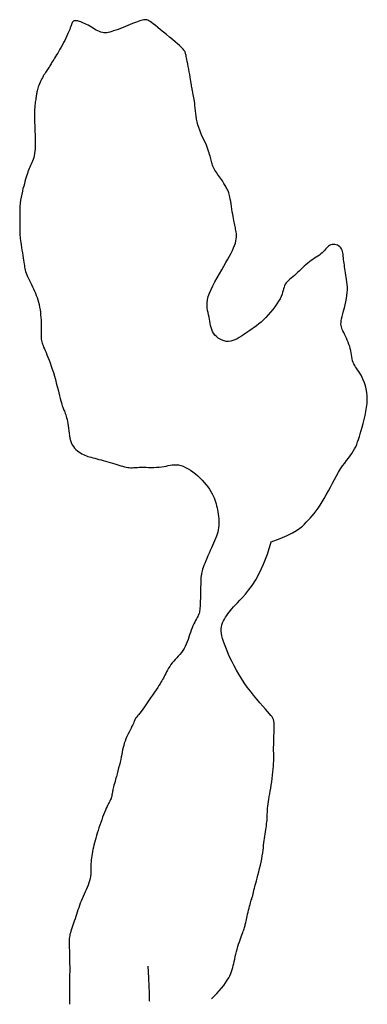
# Model space of a CAD drawing. Header units: millimetres. Extents: x 32690613 to 32693367, y 5343692 to 5344708.
# Tile 686 of 1009: x 32693031 to 32693041, y 5343702 to 5343731. Entities that reach past the tile are written whole.
import ezdxf

# ---------------------------------------------------------------- set-up
doc = ezdxf.new("R2010")
doc.units = ezdxf.units.MM
doc.header["$LTSCALE"] = 20
doc.layers.add('02-DGM_HL_493.50', color=112, linetype='Continuous')

msp = doc.modelspace()

# ---------------------------------------------------------------- linework, layer by layer
at = {"layer": '02-DGM_HL_493.50', "elevation": 493.5, "flags": 128}
for points in [[(32693038.644, 5343715.682), (32693038.894, 5343715.78), (32693039.093, 5343715.866), (32693039.249, 5343715.942), (32693039.369, 5343716.01), (32693039.461, 5343716.072), (32693039.533, 5343716.13), (32693039.591, 5343716.186), (32693039.644, 5343716.242), (32693039.697, 5343716.3), (32693039.752, 5343716.361), (32693039.809, 5343716.425), (32693039.866, 5343716.493), (32693039.924, 5343716.567), (32693039.983, 5343716.645), (32693040.042, 5343716.731), (32693040.101, 5343716.823), (32693040.159, 5343716.923), (32693040.218, 5343717.028), (32693040.276, 5343717.138), (32693040.334, 5343717.249), (32693040.393, 5343717.361), (32693040.451, 5343717.47), (32693040.509, 5343717.576), (32693040.568, 5343717.675), (32693040.627, 5343717.768), (32693040.685, 5343717.853), (32693040.743, 5343717.933), (32693040.798, 5343718.007), (32693040.851, 5343718.078), (32693040.901, 5343718.146), (32693040.948, 5343718.211), (32693040.989, 5343718.276), (32693041.026, 5343718.34), (32693041.058, 5343718.405), (32693041.088, 5343718.471), (32693041.114, 5343718.541), (32693041.14, 5343718.615), (32693041.164, 5343718.693), (32693041.19, 5343718.777), (32693041.216, 5343718.868), (32693041.245, 5343718.967), (32693041.274, 5343719.072), (32693041.303, 5343719.182), (32693041.33, 5343719.295), (32693041.353, 5343719.41), (32693041.372, 5343719.525), (32693041.385, 5343719.639), (32693041.39, 5343719.751), (32693041.387, 5343719.858), (32693041.376, 5343719.961), (32693041.358, 5343720.058), (32693041.335, 5343720.15), (32693041.307, 5343720.236), (32693041.276, 5343720.315), (32693041.244, 5343720.387), (32693041.21, 5343720.452), (32693041.176, 5343720.51), (32693041.144, 5343720.561), (32693041.112, 5343720.608), (32693041.082, 5343720.651), (32693041.054, 5343720.692), (32693041.029, 5343720.733), (32693041.006, 5343720.775), (32693040.987, 5343720.819), (32693040.971, 5343720.867), (32693040.958, 5343720.919), (32693040.947, 5343720.974), (32693040.937, 5343721.031), (32693040.927, 5343721.09), (32693040.916, 5343721.151), (32693040.902, 5343721.212), (32693040.886, 5343721.274), (32693040.866, 5343721.335), (32693040.843, 5343721.396), (32693040.818, 5343721.456), (32693040.792, 5343721.514), (32693040.766, 5343721.57), (32693040.74, 5343721.622), (32693040.715, 5343721.671), (32693040.694, 5343721.717), (32693040.675, 5343721.758), (32693040.66, 5343721.796), (32693040.648, 5343721.833), (32693040.641, 5343721.871), (32693040.637, 5343721.911), (32693040.638, 5343721.956), (32693040.644, 5343722.007), (32693040.655, 5343722.065), (32693040.67, 5343722.133), (32693040.69, 5343722.208), (32693040.711, 5343722.29), (32693040.734, 5343722.376), (32693040.756, 5343722.466), (32693040.777, 5343722.556), (32693040.795, 5343722.646), (32693040.809, 5343722.734), (32693040.817, 5343722.818), (32693040.82, 5343722.899), (32693040.819, 5343722.976), (32693040.815, 5343723.05), (32693040.808, 5343723.121), (32693040.799, 5343723.19), (32693040.79, 5343723.256), (32693040.779, 5343723.319), (32693040.769, 5343723.38), (32693040.76, 5343723.439), (32693040.75, 5343723.496), (32693040.742, 5343723.552), (32693040.734, 5343723.605), (32693040.727, 5343723.658), (32693040.72, 5343723.71), (32693040.714, 5343723.76), (32693040.709, 5343723.81), (32693040.704, 5343723.858), (32693040.699, 5343723.905), (32693040.691, 5343723.949), (32693040.682, 5343723.992), (32693040.669, 5343724.031), (32693040.652, 5343724.067), (32693040.63, 5343724.099), (32693040.602, 5343724.127), (32693040.57, 5343724.151), (32693040.535, 5343724.17), (32693040.497, 5343724.184), (32693040.458, 5343724.192), (32693040.419, 5343724.195), (32693040.381, 5343724.192), (32693040.345, 5343724.182), (32693040.312, 5343724.166), (32693040.281, 5343724.144), (32693040.251, 5343724.117), (32693040.223, 5343724.087), (32693040.194, 5343724.055), (32693040.164, 5343724.021), (32693040.132, 5343723.987), (32693040.097, 5343723.953), (32693040.059, 5343723.922), (32693040.018, 5343723.891), (32693039.975, 5343723.861), (32693039.929, 5343723.83), (32693039.881, 5343723.799), (32693039.833, 5343723.767), (32693039.784, 5343723.732), (32693039.734, 5343723.695), (32693039.685, 5343723.655), (32693039.636, 5343723.612), (32693039.588, 5343723.568), (32693039.54, 5343723.522), (32693039.492, 5343723.476), (32693039.444, 5343723.431), (32693039.397, 5343723.387), (32693039.35, 5343723.345), (32693039.303, 5343723.305), (32693039.258, 5343723.267), (32693039.214, 5343723.231), (32693039.172, 5343723.196), (32693039.134, 5343723.162), (32693039.099, 5343723.127), (32693039.069, 5343723.091), (32693039.044, 5343723.053), (32693039.025, 5343723.014), (32693039.01, 5343722.972), (32693038.996, 5343722.927), (32693038.983, 5343722.878), (32693038.968, 5343722.826), (32693038.95, 5343722.769), (32693038.925, 5343722.707), (32693038.894, 5343722.641), (32693038.853, 5343722.568), (32693038.804, 5343722.492), (32693038.748, 5343722.413), (32693038.687, 5343722.333), (32693038.622, 5343722.254), (32693038.554, 5343722.177), (32693038.485, 5343722.103), (32693038.417, 5343722.035), (32693038.35, 5343721.973), (32693038.284, 5343721.917), (32693038.22, 5343721.866), (32693038.157, 5343721.818), (32693038.095, 5343721.774), (32693038.033, 5343721.732), (32693037.972, 5343721.691), (32693037.911, 5343721.65), (32693037.85, 5343721.609), (32693037.789, 5343721.568), (32693037.728, 5343721.53), (32693037.667, 5343721.495), (32693037.605, 5343721.464), (32693037.544, 5343721.44), (32693037.482, 5343721.424), (32693037.419, 5343721.416), (32693037.357, 5343721.419), (32693037.295, 5343721.431), (32693037.235, 5343721.452), (32693037.177, 5343721.48), (32693037.123, 5343721.515), (32693037.074, 5343721.555), (32693037.03, 5343721.601), (32693036.993, 5343721.65), (32693036.964, 5343721.702), (32693036.94, 5343721.757), (32693036.922, 5343721.814), (32693036.908, 5343721.872), (32693036.896, 5343721.933), (32693036.886, 5343721.994), (32693036.876, 5343722.055), (32693036.864, 5343722.117), (32693036.85, 5343722.18), (32693036.835, 5343722.243), (32693036.822, 5343722.308), (32693036.812, 5343722.376), (32693036.807, 5343722.448), (32693036.809, 5343722.526), (32693036.82, 5343722.609), (32693036.841, 5343722.7), (32693036.875, 5343722.799), (32693036.919, 5343722.904), (32693036.971, 5343723.014), (32693037.03, 5343723.127), (32693037.093, 5343723.241), (32693037.159, 5343723.355), (32693037.224, 5343723.466), (32693037.287, 5343723.573), (32693037.345, 5343723.674), (32693037.4, 5343723.769), (32693037.449, 5343723.859), (32693037.494, 5343723.943), (32693037.533, 5343724.022), (32693037.566, 5343724.097), (32693037.594, 5343724.166), (32693037.615, 5343724.232), (32693037.631, 5343724.293), (32693037.64, 5343724.35), (32693037.645, 5343724.404), (32693037.646, 5343724.455), (32693037.644, 5343724.503), (32693037.639, 5343724.548), (32693037.632, 5343724.591), (32693037.624, 5343724.632), (32693037.616, 5343724.672), (32693037.608, 5343724.711), (32693037.599, 5343724.75), (32693037.59, 5343724.792), (32693037.581, 5343724.836), (32693037.571, 5343724.883), (32693037.561, 5343724.936), (32693037.551, 5343724.995), (32693037.54, 5343725.06), (32693037.528, 5343725.131), (32693037.517, 5343725.204), (32693037.505, 5343725.278), (32693037.493, 5343725.352), (32693037.482, 5343725.422), (32693037.47, 5343725.487), (32693037.459, 5343725.544), (32693037.449, 5343725.593), (32693037.438, 5343725.634), (32693037.428, 5343725.669), (32693037.418, 5343725.699), (32693037.407, 5343725.725), (32693037.396, 5343725.749), (32693037.384, 5343725.772), (32693037.371, 5343725.796), (32693037.357, 5343725.821), (32693037.341, 5343725.848), (32693037.325, 5343725.878), (32693037.307, 5343725.909), (32693037.287, 5343725.941), (32693037.266, 5343725.976), (32693037.244, 5343726.011), (32693037.219, 5343726.048), (32693037.193, 5343726.086), (32693037.165, 5343726.125), (32693037.137, 5343726.165), (32693037.109, 5343726.205), (32693037.082, 5343726.244), (32693037.055, 5343726.284), (32693037.031, 5343726.322), (32693037.009, 5343726.36), (32693036.991, 5343726.396), (32693036.975, 5343726.431), (32693036.961, 5343726.465), (32693036.949, 5343726.5), (32693036.939, 5343726.534), (32693036.929, 5343726.569), (32693036.92, 5343726.606), (32693036.911, 5343726.644), (32693036.901, 5343726.683), (32693036.891, 5343726.725), (32693036.879, 5343726.769), (32693036.865, 5343726.816), (32693036.849, 5343726.866), (32693036.831, 5343726.919), (32693036.81, 5343726.975), (32693036.785, 5343727.035), (32693036.757, 5343727.098), (32693036.725, 5343727.165), (32693036.693, 5343727.235), (32693036.659, 5343727.307), (32693036.626, 5343727.383), (32693036.595, 5343727.46), (32693036.566, 5343727.539), (32693036.541, 5343727.619), (32693036.521, 5343727.701), (32693036.504, 5343727.783), (32693036.492, 5343727.864), (32693036.481, 5343727.944), (32693036.473, 5343728.022), (32693036.466, 5343728.096), (32693036.459, 5343728.166), (32693036.453, 5343728.231), (32693036.445, 5343728.29), (32693036.437, 5343728.345), (32693036.428, 5343728.394), (32693036.42, 5343728.439), (32693036.411, 5343728.481), (32693036.402, 5343728.519), (32693036.394, 5343728.555), (32693036.387, 5343728.59), (32693036.381, 5343728.623), (32693036.376, 5343728.656), (32693036.37, 5343728.69), (32693036.365, 5343728.726), (32693036.359, 5343728.766), (32693036.352, 5343728.811), (32693036.344, 5343728.862), (32693036.334, 5343728.92), (32693036.323, 5343728.986), (32693036.309, 5343729.058), (32693036.295, 5343729.134), (32693036.281, 5343729.211), (32693036.266, 5343729.287), (32693036.252, 5343729.36), (32693036.239, 5343729.427), (32693036.227, 5343729.485), (32693036.218, 5343729.534), (32693036.21, 5343729.574), (32693036.204, 5343729.606), (32693036.199, 5343729.632), (32693036.193, 5343729.653), (32693036.188, 5343729.671), (32693036.183, 5343729.686), (32693036.176, 5343729.702), (32693036.168, 5343729.717), (32693036.157, 5343729.735), (32693036.142, 5343729.756), (32693036.122, 5343729.781), (32693036.095, 5343729.81), (32693036.059, 5343729.845), (32693036.014, 5343729.887), (32693035.959, 5343729.937), (32693035.891, 5343729.995), (32693035.815, 5343730.06), (32693035.732, 5343730.129), (32693035.646, 5343730.2), (32693035.559, 5343730.271), (32693035.475, 5343730.339), (32693035.397, 5343730.402), (32693035.327, 5343730.457), (32693035.268, 5343730.504), (32693035.218, 5343730.542), (32693035.177, 5343730.572), (32693035.142, 5343730.594), (32693035.111, 5343730.61), (32693035.082, 5343730.62), (32693035.055, 5343730.625), (32693035.026, 5343730.626), (32693034.995, 5343730.623), (32693034.961, 5343730.617), (32693034.923, 5343730.607), (32693034.882, 5343730.595), (32693034.836, 5343730.579), (32693034.786, 5343730.56), (32693034.732, 5343730.539), (32693034.673, 5343730.515), (32693034.609, 5343730.489), (32693034.542, 5343730.461), (32693034.472, 5343730.433), (32693034.401, 5343730.404), (32693034.33, 5343730.376), (32693034.261, 5343730.349), (32693034.195, 5343730.325), (32693034.133, 5343730.303), (32693034.077, 5343730.284), (32693034.026, 5343730.27), (32693033.979, 5343730.259), (32693033.935, 5343730.253), (32693033.893, 5343730.25), (32693033.852, 5343730.252), (32693033.811, 5343730.259), (32693033.769, 5343730.271), (32693033.726, 5343730.287), (32693033.682, 5343730.307), (32693033.636, 5343730.331), (32693033.59, 5343730.357), (32693033.544, 5343730.384), (32693033.497, 5343730.412), (32693033.45, 5343730.439), (32693033.404, 5343730.465), (32693033.359, 5343730.489), (32693033.315, 5343730.51), (32693033.273, 5343730.53), (32693033.232, 5343730.547), (32693033.194, 5343730.561), (32693033.158, 5343730.574), (32693033.125, 5343730.583), (32693033.095, 5343730.59), (32693033.069, 5343730.595), (32693033.046, 5343730.597), (32693033.026, 5343730.597), (32693033.009, 5343730.595), (32693032.994, 5343730.591), (32693032.982, 5343730.585), (32693032.972, 5343730.578), (32693032.964, 5343730.569), (32693032.957, 5343730.56), (32693032.951, 5343730.548), (32693032.945, 5343730.533), (32693032.939, 5343730.515), (32693032.931, 5343730.492), (32693032.922, 5343730.464), (32693032.91, 5343730.431), (32693032.894, 5343730.39), (32693032.875, 5343730.342), (32693032.852, 5343730.288), (32693032.826, 5343730.229), (32693032.798, 5343730.167), (32693032.767, 5343730.102), (32693032.734, 5343730.035), (32693032.701, 5343729.969), (32693032.667, 5343729.904), (32693032.632, 5343729.841), (32693032.598, 5343729.782), (32693032.565, 5343729.725), (32693032.532, 5343729.671), (32693032.501, 5343729.62), (32693032.471, 5343729.573), (32693032.443, 5343729.529), (32693032.418, 5343729.489), (32693032.396, 5343729.452), (32693032.376, 5343729.419), (32693032.358, 5343729.388), (32693032.342, 5343729.36), (32693032.326, 5343729.333), (32693032.31, 5343729.307), (32693032.295, 5343729.281), (32693032.278, 5343729.256), (32693032.261, 5343729.23), (32693032.242, 5343729.203), (32693032.223, 5343729.175), (32693032.203, 5343729.145), (32693032.182, 5343729.114), (32693032.16, 5343729.081), (32693032.138, 5343729.045), (32693032.116, 5343729.007), (32693032.094, 5343728.966), (32693032.071, 5343728.923), (32693032.05, 5343728.879), (32693032.029, 5343728.834), (32693032.01, 5343728.79), (32693031.992, 5343728.746), (32693031.976, 5343728.704), (32693031.963, 5343728.664), (32693031.953, 5343728.628), (32693031.944, 5343728.594), (32693031.938, 5343728.562), (32693031.933, 5343728.532), (32693031.928, 5343728.502), (32693031.924, 5343728.473), (32693031.92, 5343728.443), (32693031.916, 5343728.412), (32693031.91, 5343728.38), (32693031.904, 5343728.345), (32693031.898, 5343728.308), (32693031.891, 5343728.268), (32693031.884, 5343728.223), (32693031.879, 5343728.174), (32693031.874, 5343728.12), (32693031.87, 5343728.06), (32693031.868, 5343727.995), (32693031.867, 5343727.924), (32693031.868, 5343727.848), (32693031.869, 5343727.768), (32693031.871, 5343727.686), (32693031.874, 5343727.601), (32693031.877, 5343727.514), (32693031.881, 5343727.427), (32693031.884, 5343727.34), (32693031.887, 5343727.253), (32693031.889, 5343727.168), (32693031.89, 5343727.085), (32693031.889, 5343727.006), (32693031.886, 5343726.93), (32693031.88, 5343726.859), (32693031.872, 5343726.793), (32693031.86, 5343726.733), (32693031.846, 5343726.678), (32693031.829, 5343726.627), (32693031.811, 5343726.58), (32693031.792, 5343726.536), (32693031.772, 5343726.493), (32693031.752, 5343726.45), (32693031.733, 5343726.408), (32693031.715, 5343726.364), (32693031.697, 5343726.319), (32693031.681, 5343726.272), (32693031.665, 5343726.223), (32693031.648, 5343726.172), (32693031.632, 5343726.117), (32693031.615, 5343726.059), (32693031.597, 5343725.998), (32693031.578, 5343725.933), (32693031.559, 5343725.864), (32693031.539, 5343725.791), (32693031.521, 5343725.714), (32693031.503, 5343725.634), (32693031.487, 5343725.551), (32693031.473, 5343725.464), (32693031.462, 5343725.374), (32693031.454, 5343725.281), (32693031.449, 5343725.187), (32693031.446, 5343725.093), (32693031.445, 5343725.001), (32693031.446, 5343724.912), (32693031.447, 5343724.829), (32693031.449, 5343724.753), (32693031.45, 5343724.686), (32693031.451, 5343724.628), (32693031.451, 5343724.578), (32693031.451, 5343724.534), (32693031.452, 5343724.493), (32693031.453, 5343724.453), (32693031.456, 5343724.41), (32693031.46, 5343724.364), (32693031.467, 5343724.311), (32693031.475, 5343724.25), (32693031.485, 5343724.182), (32693031.497, 5343724.109), (32693031.51, 5343724.033), (32693031.522, 5343723.957), (32693031.535, 5343723.882), (32693031.546, 5343723.81), (32693031.556, 5343723.745), (32693031.564, 5343723.686), (32693031.571, 5343723.634), (32693031.578, 5343723.587), (32693031.585, 5343723.543), (32693031.593, 5343723.501), (32693031.603, 5343723.459), (32693031.615, 5343723.417), (32693031.63, 5343723.372), (32693031.65, 5343723.324), (32693031.672, 5343723.273), (32693031.698, 5343723.219), (32693031.725, 5343723.162), (32693031.754, 5343723.104), (32693031.784, 5343723.044), (32693031.813, 5343722.983), (32693031.842, 5343722.922), (32693031.87, 5343722.86), (32693031.897, 5343722.799), (32693031.921, 5343722.736), (32693031.944, 5343722.672), (32693031.965, 5343722.607), (32693031.984, 5343722.541), (32693032.001, 5343722.472), (32693032.016, 5343722.401), (32693032.028, 5343722.327), (32693032.038, 5343722.252), (32693032.045, 5343722.175), (32693032.051, 5343722.1), (32693032.055, 5343722.025), (32693032.058, 5343721.953), (32693032.059, 5343721.883), (32693032.059, 5343721.819), (32693032.059, 5343721.758), (32693032.058, 5343721.703), (32693032.057, 5343721.652), (32693032.056, 5343721.605), (32693032.057, 5343721.561), (32693032.058, 5343721.519), (32693032.062, 5343721.481), (32693032.067, 5343721.444), (32693032.075, 5343721.408), (32693032.085, 5343721.372), (32693032.098, 5343721.336), (32693032.114, 5343721.298), (32693032.131, 5343721.256), (32693032.151, 5343721.21), (32693032.174, 5343721.159), (32693032.199, 5343721.101), (32693032.225, 5343721.036), (32693032.254, 5343720.964), (32693032.284, 5343720.885), (32693032.315, 5343720.801), (32693032.346, 5343720.713), (32693032.378, 5343720.621), (32693032.408, 5343720.525), (32693032.438, 5343720.427), (32693032.467, 5343720.328), (32693032.493, 5343720.229), (32693032.519, 5343720.131), (32693032.543, 5343720.036), (32693032.565, 5343719.946), (32693032.586, 5343719.862), (32693032.604, 5343719.786), (32693032.622, 5343719.719), (32693032.637, 5343719.662), (32693032.651, 5343719.615), (32693032.664, 5343719.574), (32693032.676, 5343719.54), (32693032.688, 5343719.509), (32693032.699, 5343719.48), (32693032.711, 5343719.453), (32693032.723, 5343719.424), (32693032.736, 5343719.392), (32693032.749, 5343719.358), (32693032.762, 5343719.32), (32693032.776, 5343719.278), (32693032.789, 5343719.233), (32693032.801, 5343719.183), (32693032.812, 5343719.128), (32693032.822, 5343719.068), (32693032.831, 5343719.004), (32693032.839, 5343718.935), (32693032.848, 5343718.864), (32693032.857, 5343718.792), (32693032.868, 5343718.721), (32693032.882, 5343718.65), (32693032.9, 5343718.583), (32693032.922, 5343718.521), (32693032.95, 5343718.463), (32693032.982, 5343718.412), (32693033.017, 5343718.365), (32693033.056, 5343718.324), (32693033.097, 5343718.287), (32693033.139, 5343718.254), (32693033.183, 5343718.226), (32693033.226, 5343718.201), (32693033.268, 5343718.179), (32693033.31, 5343718.16), (32693033.352, 5343718.143), (32693033.395, 5343718.128), (32693033.44, 5343718.114), (32693033.487, 5343718.101), (32693033.537, 5343718.087), (32693033.591, 5343718.073), (32693033.648, 5343718.059), (32693033.709, 5343718.043), (32693033.773, 5343718.026), (32693033.838, 5343718.009), (32693033.904, 5343717.991), (32693033.97, 5343717.972), (32693034.036, 5343717.953), (32693034.1, 5343717.934), (32693034.163, 5343717.914), (32693034.223, 5343717.895), (32693034.28, 5343717.877), (32693034.336, 5343717.859), (32693034.389, 5343717.844), (32693034.441, 5343717.83), (32693034.49, 5343717.819), (32693034.537, 5343717.811), (32693034.581, 5343717.807), (32693034.625, 5343717.805), (32693034.669, 5343717.805), (32693034.714, 5343717.807), (32693034.761, 5343717.81), (32693034.811, 5343717.813), (32693034.865, 5343717.816), (32693034.925, 5343717.817), (32693034.99, 5343717.817), (32693035.061, 5343717.816), (32693035.134, 5343717.814), (32693035.21, 5343717.813), (32693035.287, 5343717.813), (32693035.363, 5343717.815), (32693035.437, 5343717.819), (32693035.508, 5343717.826), (32693035.574, 5343717.837), (32693035.637, 5343717.849), (32693035.696, 5343717.863), (32693035.754, 5343717.875), (32693035.812, 5343717.885), (32693035.869, 5343717.891), (32693035.928, 5343717.891), (32693035.99, 5343717.884), (32693036.054, 5343717.868), (32693036.121, 5343717.844), (32693036.191, 5343717.813), (32693036.261, 5343717.775), (32693036.332, 5343717.731), (32693036.402, 5343717.682), (32693036.471, 5343717.628), (32693036.538, 5343717.571), (32693036.603, 5343717.51), (32693036.664, 5343717.448), (32693036.722, 5343717.384), (32693036.776, 5343717.318), (32693036.827, 5343717.253), (32693036.873, 5343717.188), (32693036.914, 5343717.124), (32693036.95, 5343717.061), (32693036.981, 5343717.001), (32693037.008, 5343716.943), (32693037.03, 5343716.886), (32693037.049, 5343716.83), (32693037.065, 5343716.773), (32693037.079, 5343716.717), (32693037.091, 5343716.659), (32693037.103, 5343716.599), (32693037.113, 5343716.538), (32693037.123, 5343716.475), (32693037.132, 5343716.411), (32693037.139, 5343716.345), (32693037.143, 5343716.28), (32693037.144, 5343716.215), (32693037.142, 5343716.15), (32693037.137, 5343716.086), (32693037.126, 5343716.024), (32693037.112, 5343715.963), (32693037.094, 5343715.902), (32693037.073, 5343715.841), (32693037.049, 5343715.778), (32693037.022, 5343715.714), (32693036.993, 5343715.648), (32693036.962, 5343715.579), (32693036.929, 5343715.507), (32693036.896, 5343715.432), (32693036.862, 5343715.357), (32693036.829, 5343715.281), (32693036.797, 5343715.207), (32693036.767, 5343715.135), (32693036.739, 5343715.067), (32693036.716, 5343715.004), (32693036.695, 5343714.947), (32693036.679, 5343714.897), (32693036.666, 5343714.851), (32693036.656, 5343714.811), (32693036.648, 5343714.776), (32693036.642, 5343714.745), (32693036.638, 5343714.718), (32693036.634, 5343714.695), (32693036.632, 5343714.676), (32693036.63, 5343714.658), (32693036.628, 5343714.639), (32693036.627, 5343714.618), (32693036.626, 5343714.591), (32693036.625, 5343714.558), (32693036.624, 5343714.516), (32693036.623, 5343714.463), (32693036.622, 5343714.398), (32693036.62, 5343714.323), (32693036.619, 5343714.241), (32693036.616, 5343714.156), (32693036.614, 5343714.07), (32693036.611, 5343713.987), (32693036.608, 5343713.91), (32693036.605, 5343713.842), (32693036.601, 5343713.785), (32693036.597, 5343713.738), (32693036.592, 5343713.699), (32693036.585, 5343713.666), (32693036.576, 5343713.636), (32693036.566, 5343713.609), (32693036.553, 5343713.581), (32693036.538, 5343713.55), (32693036.52, 5343713.515), (32693036.499, 5343713.476), (32693036.477, 5343713.432), (32693036.453, 5343713.385), (32693036.428, 5343713.333), (32693036.403, 5343713.278), (32693036.378, 5343713.219), (32693036.353, 5343713.157), (32693036.33, 5343713.092), (32693036.308, 5343713.025), (32693036.285, 5343712.957), (32693036.262, 5343712.888), (32693036.237, 5343712.82), (32693036.21, 5343712.753), (32693036.181, 5343712.688), (32693036.147, 5343712.627), (32693036.11, 5343712.569), (32693036.07, 5343712.514), (32693036.027, 5343712.462), (32693035.983, 5343712.412), (32693035.938, 5343712.364), (32693035.894, 5343712.316), (32693035.851, 5343712.267), (32693035.81, 5343712.218), (32693035.772, 5343712.168), (32693035.738, 5343712.117), (32693035.705, 5343712.065), (32693035.676, 5343712.014), (32693035.648, 5343711.964), (32693035.623, 5343711.915), (32693035.599, 5343711.868), (32693035.576, 5343711.824), (32693035.555, 5343711.783), (32693035.534, 5343711.744), (32693035.512, 5343711.704), (32693035.488, 5343711.663), (32693035.461, 5343711.618), (32693035.43, 5343711.569), (32693035.394, 5343711.514), (32693035.352, 5343711.45), (32693035.303, 5343711.377), (32693035.249, 5343711.297), (32693035.192, 5343711.214), (32693035.133, 5343711.128), (32693035.074, 5343711.044), (32693035.018, 5343710.964), (32693034.965, 5343710.891), (32693034.918, 5343710.827), (32693034.879, 5343710.775), (32693034.847, 5343710.734), (32693034.82, 5343710.702), (32693034.799, 5343710.677), (32693034.783, 5343710.658), (32693034.771, 5343710.643), (32693034.761, 5343710.631), (32693034.754, 5343710.621), (32693034.748, 5343710.61), (32693034.742, 5343710.597), (32693034.737, 5343710.583), (32693034.731, 5343710.565), (32693034.722, 5343710.544), (32693034.712, 5343710.518), (32693034.698, 5343710.486), (32693034.68, 5343710.448), (32693034.658, 5343710.403), (32693034.632, 5343710.352), (32693034.603, 5343710.296), (32693034.573, 5343710.236), (32693034.542, 5343710.173), (32693034.512, 5343710.109), (32693034.485, 5343710.044), (32693034.46, 5343709.98), (32693034.438, 5343709.917), (32693034.42, 5343709.855), (32693034.405, 5343709.794), (32693034.391, 5343709.731), (32693034.378, 5343709.667), (32693034.365, 5343709.6), (32693034.351, 5343709.53), (32693034.335, 5343709.456), (32693034.317, 5343709.378), (32693034.297, 5343709.295), (32693034.276, 5343709.212), (32693034.254, 5343709.128), (32693034.233, 5343709.046), (32693034.211, 5343708.967), (32693034.191, 5343708.893), (32693034.173, 5343708.826), (32693034.157, 5343708.767), (32693034.143, 5343708.715), (32693034.132, 5343708.67), (32693034.122, 5343708.63), (32693034.114, 5343708.596), (32693034.107, 5343708.565), (32693034.101, 5343708.538), (32693034.097, 5343708.513), (32693034.093, 5343708.489), (32693034.089, 5343708.466), (32693034.086, 5343708.444), (32693034.083, 5343708.422), (32693034.078, 5343708.4), (32693034.073, 5343708.379), (32693034.066, 5343708.357), (32693034.058, 5343708.334), (32693034.047, 5343708.31), (32693034.035, 5343708.285), (32693034.02, 5343708.257), (32693034.004, 5343708.226), (32693033.985, 5343708.192), (32693033.965, 5343708.152), (32693033.944, 5343708.108), (32693033.921, 5343708.057), (32693033.896, 5343708), (32693033.871, 5343707.937), (32693033.845, 5343707.87), (32693033.818, 5343707.799), (32693033.791, 5343707.725), (32693033.765, 5343707.649), (32693033.738, 5343707.573), (32693033.713, 5343707.497), (32693033.689, 5343707.422), (32693033.666, 5343707.348), (32693033.644, 5343707.276), (32693033.623, 5343707.206), (32693033.604, 5343707.137), (32693033.585, 5343707.069), (32693033.569, 5343707.004), (32693033.553, 5343706.94), (32693033.539, 5343706.877), (32693033.527, 5343706.817), (32693033.516, 5343706.757), (32693033.506, 5343706.698), (32693033.498, 5343706.64), (32693033.492, 5343706.583), (32693033.487, 5343706.525), (32693033.484, 5343706.467), (32693033.483, 5343706.409), (32693033.482, 5343706.35), (32693033.481, 5343706.29), (32693033.479, 5343706.23), (32693033.476, 5343706.17), (32693033.47, 5343706.108), (32693033.46, 5343706.046), (32693033.446, 5343705.983), (32693033.428, 5343705.92), (32693033.405, 5343705.856), (32693033.378, 5343705.791), (32693033.35, 5343705.726), (32693033.32, 5343705.661), (32693033.289, 5343705.596), (32693033.259, 5343705.531), (32693033.231, 5343705.466), (32693033.204, 5343705.401), (32693033.179, 5343705.337), (32693033.156, 5343705.273), (32693033.134, 5343705.209), (32693033.113, 5343705.146), (32693033.093, 5343705.082), (32693033.072, 5343705.019), (32693033.051, 5343704.955), (32693033.029, 5343704.892), (32693033.007, 5343704.829), (32693032.985, 5343704.768), (32693032.964, 5343704.708), (32693032.944, 5343704.65), (32693032.926, 5343704.594), (32693032.909, 5343704.542), (32693032.895, 5343704.494), (32693032.884, 5343704.45), (32693032.876, 5343704.408), (32693032.869, 5343704.368), (32693032.865, 5343704.327), (32693032.863, 5343704.284), (32693032.862, 5343704.237), (32693032.862, 5343704.186), (32693032.863, 5343704.127), (32693032.865, 5343704.06), (32693032.867, 5343703.986), (32693032.869, 5343703.904), (32693032.871, 5343703.815), (32693032.873, 5343703.719), (32693032.874, 5343703.617), (32693032.875, 5343703.51), (32693032.875, 5343703.397), (32693032.874, 5343703.28), (32693032.872, 5343703.159), (32693032.87, 5343703.037), (32693032.868, 5343702.914), (32693032.867, 5343702.792), (32693032.867, 5343702.672), (32693032.868, 5343702.557), (32693032.871, 5343702.447)], [(32693036.931, 5343702.605), (32693037.01, 5343702.678), (32693037.085, 5343702.754), (32693037.155, 5343702.831), (32693037.221, 5343702.908), (32693037.281, 5343702.985), (32693037.336, 5343703.06), (32693037.383, 5343703.133), (32693037.424, 5343703.202), (32693037.458, 5343703.266), (32693037.485, 5343703.326), (32693037.508, 5343703.384), (32693037.526, 5343703.441), (32693037.541, 5343703.497), (32693037.555, 5343703.555), (32693037.568, 5343703.614), (32693037.582, 5343703.676), (32693037.597, 5343703.742), (32693037.613, 5343703.812), (32693037.631, 5343703.883), (32693037.65, 5343703.955), (32693037.669, 5343704.028), (32693037.689, 5343704.099), (32693037.71, 5343704.167), (32693037.73, 5343704.233), (32693037.75, 5343704.294), (32693037.77, 5343704.351), (32693037.789, 5343704.403), (32693037.807, 5343704.452), (32693037.825, 5343704.497), (32693037.84, 5343704.538), (32693037.855, 5343704.576), (32693037.867, 5343704.61), (32693037.877, 5343704.641), (32693037.886, 5343704.67), (32693037.893, 5343704.698), (32693037.9, 5343704.727), (32693037.907, 5343704.757), (32693037.914, 5343704.79), (32693037.922, 5343704.827), (32693037.931, 5343704.869), (32693037.941, 5343704.917), (32693037.953, 5343704.97), (32693037.967, 5343705.026), (32693037.98, 5343705.084), (32693037.995, 5343705.143), (32693038.009, 5343705.2), (32693038.023, 5343705.255), (32693038.037, 5343705.305), (32693038.049, 5343705.351), (32693038.061, 5343705.391), (32693038.072, 5343705.427), (32693038.082, 5343705.458), (32693038.09, 5343705.485), (32693038.098, 5343705.51), (32693038.105, 5343705.531), (32693038.111, 5343705.55), (32693038.116, 5343705.567), (32693038.119, 5343705.583), (32693038.123, 5343705.597), (32693038.125, 5343705.611), (32693038.128, 5343705.624), (32693038.13, 5343705.637), (32693038.132, 5343705.65), (32693038.135, 5343705.663), (32693038.137, 5343705.677), (32693038.141, 5343705.694), (32693038.146, 5343705.713), (32693038.152, 5343705.738), (32693038.16, 5343705.769), (32693038.17, 5343705.808), (32693038.183, 5343705.855), (32693038.198, 5343705.913), (32693038.217, 5343705.981), (32693038.238, 5343706.06), (32693038.261, 5343706.145), (32693038.284, 5343706.236), (32693038.308, 5343706.33), (32693038.33, 5343706.425), (32693038.351, 5343706.519), (32693038.37, 5343706.61), (32693038.385, 5343706.696), (32693038.397, 5343706.778), (32693038.408, 5343706.855), (32693038.416, 5343706.929), (32693038.424, 5343706.999), (32693038.431, 5343707.067), (32693038.438, 5343707.132), (32693038.446, 5343707.196), (32693038.454, 5343707.258), (32693038.464, 5343707.319), (32693038.474, 5343707.379), (32693038.484, 5343707.438), (32693038.493, 5343707.496), (32693038.502, 5343707.553), (32693038.51, 5343707.609), (32693038.516, 5343707.665), (32693038.521, 5343707.72), (32693038.524, 5343707.774), (32693038.526, 5343707.829), (32693038.528, 5343707.885), (32693038.531, 5343707.941), (32693038.534, 5343707.999), (32693038.538, 5343708.058), (32693038.544, 5343708.12), (32693038.552, 5343708.184), (32693038.563, 5343708.251), (32693038.574, 5343708.321), (32693038.587, 5343708.394), (32693038.601, 5343708.47), (32693038.615, 5343708.55), (32693038.629, 5343708.634), (32693038.642, 5343708.721), (32693038.655, 5343708.813), (32693038.667, 5343708.906), (32693038.678, 5343709), (32693038.687, 5343709.093), (32693038.696, 5343709.182), (32693038.703, 5343709.266), (32693038.708, 5343709.343), (32693038.712, 5343709.411), (32693038.714, 5343709.468), (32693038.714, 5343709.518), (32693038.714, 5343709.562), (32693038.713, 5343709.604), (32693038.712, 5343709.647), (32693038.711, 5343709.692), (32693038.71, 5343709.744), (32693038.71, 5343709.804), (32693038.712, 5343709.876), (32693038.714, 5343709.956), (32693038.717, 5343710.041), (32693038.719, 5343710.13), (32693038.722, 5343710.217), (32693038.724, 5343710.302), (32693038.725, 5343710.38), (32693038.724, 5343710.448), (32693038.721, 5343710.505), (32693038.715, 5343710.552), (32693038.705, 5343710.593), (32693038.689, 5343710.632), (32693038.666, 5343710.671), (32693038.634, 5343710.714), (32693038.592, 5343710.764), (32693038.539, 5343710.824), (32693038.475, 5343710.897), (32693038.4, 5343710.982), (32693038.317, 5343711.077), (32693038.229, 5343711.181), (32693038.137, 5343711.292), (32693038.045, 5343711.408), (32693037.955, 5343711.527), (32693037.869, 5343711.649), (32693037.788, 5343711.77), (32693037.713, 5343711.892), (32693037.645, 5343712.012), (32693037.582, 5343712.129), (32693037.524, 5343712.244), (32693037.471, 5343712.356), (32693037.423, 5343712.462), (32693037.379, 5343712.564), (32693037.34, 5343712.659), (32693037.306, 5343712.749), (32693037.276, 5343712.833), (32693037.251, 5343712.913), (32693037.233, 5343712.988), (32693037.22, 5343713.059), (32693037.213, 5343713.127), (32693037.213, 5343713.191), (32693037.22, 5343713.252), (32693037.233, 5343713.311), (32693037.252, 5343713.367), (32693037.275, 5343713.421), (32693037.303, 5343713.473), (32693037.333, 5343713.524), (32693037.367, 5343713.573), (32693037.402, 5343713.621), (32693037.438, 5343713.668), (32693037.477, 5343713.715), (32693037.518, 5343713.765), (32693037.565, 5343713.818), (32693037.617, 5343713.875), (32693037.675, 5343713.94), (32693037.742, 5343714.012), (32693037.817, 5343714.093), (32693037.901, 5343714.186), (32693037.995, 5343714.296), (32693038.095, 5343714.43), (32693038.2, 5343714.594), (32693038.309, 5343714.795), (32693038.421, 5343715.039), (32693038.533, 5343715.333), (32693038.644, 5343715.682)], [(32693035.116, 5343703.535), (32693035.129, 5343703.206), (32693035.138, 5343702.958), (32693035.145, 5343702.78), (32693035.15, 5343702.661), (32693035.153, 5343702.589), (32693035.154, 5343702.552), (32693035.155, 5343702.538), (32693035.155, 5343702.536)]]:
    msp.add_lwpolyline(points, dxfattribs=at)

doc.saveas('drawing.dxf')
